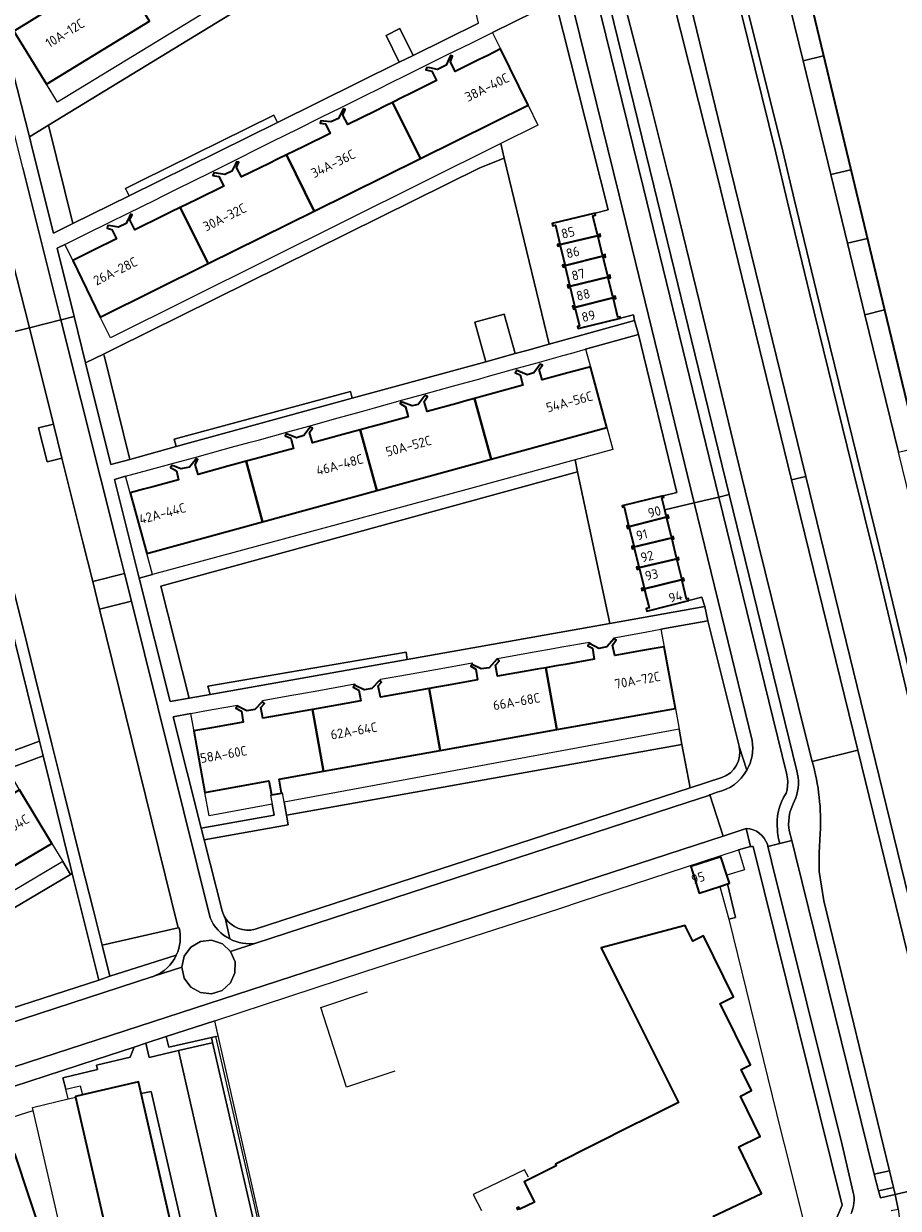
# Model space of a CAD drawing. Extents: x 150256 to 156914, y 461459 to 469481.
# Tile 390 of 656: x 156053 to 156177, y 463588 to 463755. Entities that reach past the tile are written whole.
import ezdxf
from ezdxf.enums import TextEntityAlignment as Align

# ---------------------------------------------------------------- set-up
doc = ezdxf.new("R2010")
doc.units = 0
doc.header["$LTSCALE"] = 0.75
for name, color, linetype, lineweight in [('B-RO-GK-BESCHOEIING-G', 251, 'GK-BESCHOEIING', 35), ('B-RO-GR-BEPLANTING_CULTUUR_BODEMBEDEKKER-GV', 251, 'CONTINUOUS', 18), ('B-RO-GR-BEPLANTING_CULTUUR_HEESTERS-GV', 251, 'CONTINUOUS', 18), ('B-RO-GR-GROENVOORZIENING-GV', 251, 'CONTINUOUS', 18), ('B-RO-GR-HAAG-GV', 251, 'CONTINUOUS', 13), ('B-RO-IE-TERREINAFSCHEIDING_KUNSTMATIG_HEKWERK-G', 251, 'IE-TERREINAFSCHEIDING-KUNSTMATIG', 18), ('B-RO-OG-BEBOUWING-GV', 6, 'CONTINUOUS', 35), ('B-RO-OG-BEBOUWING-T18', 1, 'CONTINUOUS', 18), ('B-RO-OG-TERREIN_CULTUURSCHEIDING-GV', 251, 'CONTINUOUS', 18), ('B-RO-OG-WATER_KANAAL-GV', 251, 'CONTINUOUS', 18), ('B-RO-OG-WATER_SLOOT-GV', 251, 'CONTINUOUS', 18), ('B-RO-VH-VERHARDING_ASFALT-GV', 251, 'CONTINUOUS', 18), ('B-RO-VH-VERHARDING_BETONSTRAATSTEEN-GV', 251, 'CONTINUOUS', 18), ('B-RO-VH-VERHARDING_HALFVERHARDING_GRIND-GV', 251, 'CONTINUOUS', 18), ('B-RO-VH-VERHARDING_TEGEL-GV', 251, 'CONTINUOUS', 18)]:
    doc.layers.add(name, color=color, linetype=linetype, lineweight=lineweight)
doc.styles.add('NLCS-ISO-M200-T18', font='NLCS-ISO.ttf', dxfattribs={"height": 360})
doc.linetypes.add('GK-BESCHOEIING', pattern='A,30,-5,[1,NLCS.SHX,S=1,R=0,X=0,Y=0],-5', length=40)
doc.linetypes.add('IE-TERREINAFSCHEIDING-KUNSTMATIG', pattern='A,4,[82,NLCS.SHX,S=0.75,R=90,X=0,Y=0],4,-2', length=10)

msp = doc.modelspace()

# ---------------------------------------------------------------- linework, layer by layer
at = {"layer": 'B-RO-GK-BESCHOEIING-G'}
for points in [[(156130.517, 463897.357), (156135.298, 463877.234), (156142.584, 463847.257), (156152.418, 463807.347), (156161.089, 463771.422), (156163.83, 463760.332), (156173.517, 463719.982)], [(156173.517, 463719.982), (156179.107, 463696.699)]]:
    msp.add_lwpolyline(points, dxfattribs=at)
at = {"layer": 'B-RO-GR-BEPLANTING_CULTUUR_BODEMBEDEKKER-GV'}
for points in [[(156120.459, 463738.406), (156120.961, 463736.329), (156127.317, 463710.038), (156139.367, 463713.391), (156139.233, 463714.197), (156137.392, 463713.724), (156131.402, 463712.279), (156131.342, 463712.525), (156131.594, 463712.583), (156131, 463715.074), (156130.73, 463715.006), (156130.683, 463715.197), (156130.634, 463715.397), (156130.907, 463715.463), (156130.288, 463718.063), (156129.994, 463717.993), (156129.952, 463718.163), (156129.903, 463718.363), (156130.199, 463718.433), (156129.586, 463721.005), (156129.27, 463720.93), (156129.235, 463721.073), (156129.196, 463721.229), (156129.514, 463721.307), (156128.873, 463723.994), (156128.534, 463723.915), (156128.506, 463724.03), (156128.476, 463724.154), (156128.816, 463724.236), (156128.186, 463726.878), (156127.826, 463726.789), (156127.746, 463727.115), (156133.794, 463728.563), (156135.644, 463729.038), (156128.204, 463758.512), (156119.297, 463754.111), (156119.359, 463753.986), (156120.387, 463751.905), (156120.449, 463751.78), (156124.341, 463743.847), (156125.724, 463741.029)], [(156059.974, 463727.107), (156056.543, 463741.002), (156053.835, 463739.357), (156054.282, 463737.589), (156057.22, 463725.747)], [(156143.452, 463688.614), (156145.362, 463689.081), (156139.924, 463711.385), (156132.45, 463709.311), (156132.485, 463709.186), (156133.101, 463706.963), (156133.136, 463706.838), (156135.475, 463698.275), (156136.33, 463695.143), (156130.969, 463693.681), (156131.325, 463692.003), (156135.88, 463670.548), (156149.317, 463672.934), (156148.892, 463674.262), (156147.072, 463673.803), (156141.117, 463672.301), (156141.034, 463672.655), (156141.44, 463672.751), (156140.806, 463675.307), (156140.434, 463675.218), (156140.405, 463675.342), (156140.373, 463675.48), (156140.74, 463675.57), (156140.07, 463678.275), (156139.737, 463678.197), (156139.702, 463678.345), (156139.663, 463678.511), (156139.992, 463678.587), (156139.35, 463681.177), (156139.055, 463681.107), (156139.017, 463681.271), (156138.977, 463681.44), (156139.267, 463681.51), (156138.636, 463684.055), (156138.38, 463683.99), (156138.344, 463684.144), (156138.298, 463684.343), (156138.549, 463684.408), (156137.896, 463687.038), (156137.679, 463686.985), (156137.631, 463687.191)], [(156064.299, 463708.633), (156061.773, 463707.382), (156065.337, 463693.012), (156068.036, 463693.753), (156064.392, 463708.446)], [(156071.252, 463677.484), (156069.361, 463676.972), (156073.74, 463659.513), (156076.405, 463659.986), (156072.429, 463675.836), (156131.325, 463692.003), (156130.969, 463693.681), (156115.679, 463689.513)], [(156069.361, 463676.972), (156071.252, 463677.484), (156070.445, 463680.424), (156068.078, 463689.017), (156068.044, 463689.142), (156067.472, 463691.231), (156067.438, 463691.356), (156065.861, 463690.925)], [(156049.135, 463666.492), (156043.015, 463662.887), (156043.729, 463661.135), (156047.794, 463651.154), (156055.262, 463653.894), (156051.774, 463668.047)], [(156077.086, 463655.369), (156077.063, 463655.494), (156076.632, 463657.816), (156074.157, 463657.369), (156078.118, 463641.621), (156088.434, 463643.461), (156088.163, 463644.981), (156079.248, 463643.333), (156078.648, 463646.672)], [(156055.769, 463651.834), (156050.671, 463649.963), (156050.745, 463649.838), (156052.346, 463647.133), (156052.42, 463647.008), (156052.428, 463647.013), (156057.007, 463639.46), (156058.568, 463636.873), (156059.654, 463635.072), (156059.893, 463635.213), (156059.653, 463636.179)]]:
    msp.add_lwpolyline(points, close=True, dxfattribs=at)
for points in [[(156154.161, 463653.167), (156154.156, 463653.188), (156149.756, 463670.93), (156143.092, 463669.732), (156143.55, 463667.266), (156145.171, 463658.539), (156145.714, 463655.616), (156146.084, 463653.42), (156147.253, 463647.324)], [(156147.253, 463647.324), (156151.708, 463648.774)], [(156006.522, 463601.576), (156006.956, 463601.718), (156006.194, 463604.047), (156012.615, 463607.253), (156059.654, 463635.072), (156058.568, 463636.873), (156006.776, 463606.106), (156005.195, 463608.818), (156002.982, 463612.617), (155998.843, 463610.198)]]:
    msp.add_lwpolyline(points, dxfattribs=at)
msp.add_lwpolyline([(156151.708, 463648.774, 0.3912201), (156154.161, 463653.167)], format="xyb", dxfattribs=at)
at = {"layer": 'B-RO-GR-BEPLANTING_CULTUUR_HEESTERS-GV'}
for points in [[(156051.636, 463754.303), (156050.353, 463756.471), (156049.702, 463756.123), (156050.939, 463750.805), (156053.835, 463739.357), (156056.543, 463741.002), (156112.643, 463775.25), (156112.138, 463777.401), (156057.823, 463744.243), (156056.251, 463746.799)], [(156059.977, 463721.873), (156059.915, 463721.998), (156058.856, 463724.138), (156057.752, 463723.592), (156060.143, 463713.953), (156061.773, 463707.382), (156064.299, 463708.633), (156066.021, 463709.486), (156117.493, 463734.986), (156120.961, 463736.329), (156120.459, 463738.406), (156065.277, 463710.918), (156063.846, 463713.877), (156059.983, 463721.86)], [(156089.844, 463645.292), (156090.173, 463643.446), (156146.084, 463653.42), (156145.714, 463655.616)]]:
    msp.add_lwpolyline(points, close=True, dxfattribs=at)
at = {"layer": 'B-RO-GR-GROENVOORZIENING-GV'}
for points in [[(156088.9, 463741.387), (156088.391, 463742.418), (156069.576, 463733.13), (156067.407, 463732.059), (156067.916, 463731.028)], [(156099.469, 463702.382), (156099.204, 463703.346), (156074.3, 463696.613), (156074.592, 463695.553)], [(156079.366, 463660.512), (156107.225, 463665.459), (156107.082, 463666.5), (156079.073, 463661.679)], [(156152.631, 463629.065), (156152.707, 463628.753), (156153.636, 463628.957), (156152.525, 463633.724), (156151.448, 463633.377)], [(156073.179, 463612.139), (156073.531, 463610.63), (156079.569, 463612.008), (156080.188, 463612.148), (156080.523, 463612.224), (156080.034, 463614.386)], [(156058.97, 463604.684), (156058.577, 463606.327), (156063.44, 463607.488), (156063.295, 463608.101), (156068.069, 463609.241), (156068.662, 463610.658), (156063.105, 463608.836), (156049.223, 463604.338), (156050.489, 463600.447), (156054.344, 463601.696), (156054.249, 463602.107), (156059.298, 463603.312)]]:
    msp.add_lwpolyline(points, close=True, dxfattribs=at)
at = {"layer": 'B-RO-GR-HAAG-GV'}
for points in [[(156088.9, 463741.387), (156088.391, 463742.418), (156069.576, 463733.13), (156067.407, 463732.059), (156067.916, 463731.028)], [(156099.469, 463702.382), (156099.204, 463703.346), (156074.3, 463696.613), (156074.592, 463695.553)], [(156107.225, 463665.459), (156107.082, 463666.5), (156079.073, 463661.679), (156079.366, 463660.512)], [(156152.631, 463629.065), (156152.707, 463628.753), (156153.636, 463628.957), (156152.525, 463633.724), (156151.448, 463633.377)], [(156073.179, 463612.139), (156073.531, 463610.63), (156079.569, 463612.008), (156080.188, 463612.148), (156080.523, 463612.224), (156080.034, 463614.386)], [(156058.97, 463604.684), (156058.577, 463606.327), (156063.44, 463607.488), (156063.295, 463608.101), (156068.069, 463609.241), (156068.662, 463610.658), (156063.105, 463608.836), (156049.223, 463604.338), (156050.489, 463600.447), (156054.344, 463601.696), (156054.249, 463602.107), (156059.298, 463603.312)]]:
    msp.add_lwpolyline(points, close=True, dxfattribs=at)
at = {"layer": 'B-RO-IE-TERREINAFSCHEIDING_KUNSTMATIG_HEKWERK-G'}
for points in [[(156104.43, 463580.543), (156104.234, 463580.881), (156088.701, 463576.068), (156080.034, 463614.386), (156101.239, 463621.333)], [(156105.505, 463607.234), (156098.671, 463604.983), (156095.051, 463616.248), (156101.625, 463618.476)], [(156059.298, 463603.312), (156060.376, 463603.57)], [(156065.621, 463552.81), (156054.249, 463602.107), (156059.298, 463603.312)], [(156124.404, 463592.261), (156123.845, 463593.314), (156116.548, 463589.792), (156117.743, 463587.563)]]:
    msp.add_lwpolyline(points, dxfattribs=at)
at = {"layer": 'B-RO-OG-BEBOUWING-GV'}
for points in [[(156056.251, 463746.799), (156070.811, 463755.688), (156066.23, 463763.193), (156065.01, 463762.451), (156063.936, 463761.797), (156060.246, 463759.551), (156059.431, 463760.833), (156059.667, 463761.656), (156059.363, 463761.723), (156059.211, 463761.286), (156058.873, 463760.312), (156057.734, 463759.599), (156056.63, 463759.707), (156056.199, 463759.749), (156056.078, 463759.383), (156056.923, 463759.267), (156057.706, 463758.012), (156054.566, 463756.093), (156053.437, 463755.403), (156051.636, 463754.303)], [(156120.449, 463751.78), (156118.634, 463750.88), (156117.421, 463750.278), (156114.037, 463748.601), (156113.348, 463749.954), (156113.661, 463750.752), (156113.365, 463750.847), (156113.185, 463750.454), (156112.743, 463749.489), (156111.541, 463748.887), (156110.441, 463749.102), (156110.027, 463749.183), (156109.872, 463748.829), (156110.702, 463748.634), (156111.362, 463747.311), (156107.693, 463745.486), (156106.51, 463744.897), (156105.172, 463744.231), (156109.103, 463736.298), (156124.341, 463743.847)], [(156105.172, 463744.231), (156104.078, 463743.687), (156102.801, 463743.052), (156098.853, 463741.087), (156098.164, 463742.44), (156098.477, 463743.238), (156098.181, 463743.333), (156098.035, 463743.022), (156097.529, 463741.946), (156096.448, 463741.46), (156095.445, 463741.583), (156095.022, 463741.636), (156094.956, 463741.31), (156095.669, 463741.207), (156096.357, 463739.824), (156092.628, 463737.999), (156091.357, 463737.377), (156090.164, 463736.793), (156094.094, 463728.862), (156109.103, 463736.298)], [(156090.164, 463736.793), (156088.917, 463736.183), (156087.733, 463735.604), (156083.821, 463733.689), (156083.102, 463735.043), (156083.443, 463735.752), (156083.117, 463735.817), (156083.022, 463735.628), (156082.466, 463734.519), (156081.445, 463734.033), (156080.301, 463734.208), (156079.9, 463734.27), (156079.774, 463733.886), (156080.605, 463733.751), (156081.324, 463732.397), (156077.514, 463730.519), (156076.33, 463729.936), (156075.155, 463729.357), (156079.084, 463721.426), (156094.094, 463728.862)], [(156063.846, 463713.877), (156079.084, 463721.426), (156075.155, 463729.357), (156073.893, 463728.735), (156072.734, 463728.163), (156068.757, 463726.203), (156068.009, 463727.617), (156068.38, 463728.325), (156068.114, 463728.419), (156067.977, 463728.111), (156067.523, 463727.09), (156066.441, 463726.575), (156065.279, 463726.78), (156064.927, 463726.842), (156064.829, 463726.427), (156065.482, 463726.266), (156066.141, 463724.913), (156062.916, 463723.323), (156061.757, 463722.751), (156059.977, 463721.873), (156059.983, 463721.86)], [(156128.506, 463724.03), (156134.545, 463725.465), (156134.511, 463725.606), (156134.157, 463725.521), (156133.502, 463728.183), (156133.865, 463728.272), (156133.794, 463728.563), (156127.746, 463727.115), (156127.826, 463726.789), (156128.186, 463726.878), (156128.816, 463724.236), (156128.476, 463724.154)], [(156135.25, 463722.559), (156135.217, 463722.696), (156134.873, 463722.612), (156134.227, 463725.239), (156134.58, 463725.322), (156134.545, 463725.465), (156128.506, 463724.03), (156128.534, 463723.915), (156128.873, 463723.994), (156129.514, 463721.307), (156129.196, 463721.229), (156129.235, 463721.073)], [(156135.96, 463719.63), (156135.921, 463719.793), (156135.584, 463719.713), (156134.954, 463722.282), (156135.297, 463722.364), (156135.25, 463722.559), (156129.235, 463721.073), (156129.27, 463720.93), (156129.586, 463721.005), (156130.199, 463718.433), (156129.903, 463718.363), (156129.952, 463718.163)], [(156135.96, 463719.63), (156129.952, 463718.163), (156129.994, 463717.993), (156130.288, 463718.063), (156130.907, 463715.463), (156130.634, 463715.397), (156130.683, 463715.197), (156136.672, 463716.695), (156136.636, 463716.843), (156136.306, 463716.763), (156135.671, 463719.356), (156136.007, 463719.436)], [(156136.672, 463716.695), (156130.683, 463715.197), (156130.73, 463715.006), (156131, 463715.074), (156131.594, 463712.583), (156131.342, 463712.525), (156131.402, 463712.279), (156137.392, 463713.724), (156137.347, 463713.911), (156137.023, 463713.837), (156136.389, 463716.427), (156136.717, 463716.51)], [(156119.112, 463693.783), (156135.475, 463698.275), (156133.136, 463706.838), (156131.221, 463706.321), (156129.934, 463705.973), (156126.34, 463705.002), (156125.922, 463706.469), (156126.35, 463707.086), (156126.055, 463707.211), (156125.828, 463706.906), (156125.138, 463705.978), (156124.18, 463705.728), (156122.868, 463706.271), (156122.673, 463706.352), (156122.487, 463705.999), (156123.226, 463705.687), (156123.586, 463704.25), (156119.473, 463703.113), (156118.139, 463702.744), (156116.758, 463702.362)], [(156109.642, 463702.623), (156108.791, 463701.524), (156107.923, 463701.302), (156106.68, 463701.774), (156106.356, 463701.898), (156106.232, 463701.632), (156106.998, 463701.201), (156107.358, 463699.764), (156103.215, 463698.637), (156101.937, 463698.289), (156100.606, 463697.927), (156102.96, 463689.35), (156119.112, 463693.783), (156116.758, 463702.362), (156115.545, 463702.027), (156114.257, 463701.671), (156110.083, 463700.517), (156109.663, 463701.924), (156110.093, 463702.631), (156109.768, 463702.786)], [(156093.406, 463698.128), (156092.625, 463697.127), (156091.576, 463696.819), (156090.432, 463697.281), (156090.187, 463697.381), (156090.003, 463697.087), (156090.8, 463696.744), (156091.16, 463695.308), (156086.974, 463694.166), (156085.739, 463693.829), (156084.457, 463693.479), (156086.808, 463684.916), (156102.96, 463689.35), (156100.606, 463697.927), (156099.346, 463697.584), (156098.156, 463697.26), (156093.856, 463696.09), (156093.437, 463697.558), (156093.835, 463698.146), (156093.54, 463698.3)], [(156084.457, 463693.479), (156083.103, 463693.11), (156081.895, 463692.781), (156077.688, 463691.633), (156077.268, 463693.041), (156077.638, 463693.719), (156077.402, 463693.843), (156077.291, 463693.705), (156076.457, 463692.669), (156075.26, 463692.394), (156074.298, 463692.773), (156073.989, 463692.895), (156073.775, 463692.601), (156074.63, 463692.138), (156074.903, 463690.852), (156071.277, 463689.877), (156069.981, 463689.529), (156068.078, 463689.017), (156070.445, 463680.424), (156086.808, 463684.916)], [(156143.452, 463688.614), (156137.631, 463687.191), (156137.679, 463686.985), (156137.896, 463687.038), (156138.549, 463684.408), (156138.298, 463684.343), (156138.344, 463684.144), (156144.17, 463685.674), (156144.126, 463685.855), (156143.873, 463685.79), (156143.675, 463686.603), (156143.252, 463688.336), (156143.505, 463688.397)], [(156144.17, 463685.674), (156138.344, 463684.144), (156138.38, 463683.99), (156138.636, 463684.055), (156139.267, 463681.51), (156138.977, 463681.44), (156139.017, 463681.271), (156144.893, 463682.721), (156144.859, 463682.859), (156144.603, 463682.798), (156143.967, 463685.407), (156144.22, 463685.471)], [(156139.017, 463681.271), (156139.055, 463681.107), (156139.35, 463681.177), (156139.992, 463678.587), (156139.663, 463678.511), (156139.702, 463678.345), (156145.619, 463679.748), (156145.587, 463679.879), (156145.33, 463679.82), (156144.689, 463682.446), (156144.945, 463682.507), (156144.893, 463682.721)], [(156145.619, 463679.748), (156139.702, 463678.345), (156139.737, 463678.197), (156140.07, 463678.275), (156140.74, 463675.57), (156140.373, 463675.48), (156140.405, 463675.342), (156146.336, 463676.811), (156146.304, 463676.943), (156146.048, 463676.88), (156145.403, 463679.522), (156145.659, 463679.582)], [(156147.072, 463673.803), (156147.008, 463674.065), (156146.75, 463674.004), (156146.123, 463676.572), (156146.38, 463676.633), (156146.336, 463676.811), (156140.405, 463675.342), (156140.434, 463675.218), (156140.806, 463675.307), (156141.44, 463672.751), (156141.034, 463672.655), (156141.117, 463672.301)], [(156145.171, 463658.539), (156143.55, 463667.266), (156141.612, 463666.922), (156140.244, 463666.679), (156136.587, 463666.029), (156136.258, 463667.494), (156136.808, 463668.229), (156136.485, 463668.412), (156135.449, 463667.242), (156134.313, 463667.025), (156133.001, 463667.698), (156132.801, 463667.382), (156133.45, 463667.042), (156133.688, 463665.488), (156129.574, 463664.77), (156128.303, 463664.548), (156126.839, 463664.293), (156128.399, 463655.547)], [(156126.839, 463664.293), (156125.61, 463664.078), (156124.282, 463663.846), (156120.002, 463663.099), (156119.734, 463664.652), (156120.221, 463665.209), (156120.037, 463665.443), (156119.959, 463665.542), (156118.833, 463664.282), (156117.698, 463664.125), (156116.443, 463664.768), (156116.246, 463664.51), (156116.953, 463664.08), (156117.162, 463662.557), (156113.011, 463661.816), (156111.677, 463661.578), (156110.351, 463661.341), (156111.91, 463652.605), (156128.399, 463655.547)], [(156110.351, 463661.341), (156109.033, 463661.106), (156107.716, 463660.871), (156103.445, 463660.108), (156103.118, 463661.723), (156103.605, 463662.25), (156103.515, 463662.322), (156103.341, 463662.463), (156102.248, 463661.352), (156101.172, 463661.164), (156099.865, 463661.766), (156099.755, 463661.817), (156099.601, 463661.552), (156100.397, 463661.119), (156100.665, 463659.595), (156096.495, 463658.858), (156095.19, 463658.627), (156093.863, 463658.392), (156095.42, 463649.664), (156111.91, 463652.605)], [(156078.648, 463646.672), (156087.695, 463648.286), (156088.048, 463646.307), (156089.495, 463646.565), (156089.142, 463648.544), (156095.42, 463649.664), (156093.863, 463658.392), (156092.482, 463658.148), (156091.159, 463657.915), (156086.829, 463657.149), (156086.531, 463658.673), (156087.048, 463659.229), (156086.832, 463659.408), (156086.754, 463659.473), (156085.691, 463658.392), (156084.555, 463658.175), (156083.243, 463658.848), (156083.014, 463658.562), (156083.811, 463658.159), (156084.048, 463656.576), (156080.387, 463655.941), (156079.065, 463655.712), (156077.086, 463655.369)], [(156052.42, 463647.008), (156050.916, 463646.118), (156049.759, 463645.433), (156046.451, 463643.474), (156045.758, 463644.619), (156045.891, 463645.39), (156045.594, 463645.396), (156044.945, 463644.187), (156044.132, 463643.697), (156042.963, 463643.791), (156042.675, 463643.814), (156042.549, 463643.459), (156043.35, 463643.295), (156044.102, 463642.119), (156040.382, 463639.924), (156039.266, 463639.266), (156037.777, 463638.387), (156042.374, 463630.806), (156057.007, 463639.46), (156052.428, 463647.013)], [(156152.441, 463634.968), (156151.605, 463637.559), (156147.325, 463636.179), (156148.532, 463632.437), (156151.448, 463633.377), (156152.525, 463633.724), (156152.812, 463633.817)], [(156084.381, 463539.587), (156069.622, 463604.066), (156069.242, 463605.724), (156061.316, 463603.91), (156060.331, 463603.684), (156060.358, 463603.566), (156075.428, 463537.714), (156075.476, 463537.503), (156076.16, 463537.66), (156084.39, 463539.548)]]:
    msp.add_lwpolyline(points, close=True, dxfattribs=at)
for points in [[(156150.437, 463586.675), (156157.316, 463589.962), (156156, 463592.658), (156154.112, 463596.526), (156156.993, 463597.944), (156157.163, 463598.027), (156154.354, 463603.734), (156155.933, 463604.511), (156154.463, 463607.499), (156155.772, 463608.143), (156151.502, 463616.819), (156153.395, 463617.751), (156149.138, 463626.4), (156147.613, 463625.65), (156146.654, 463627.598), (156146.544, 463627.821), (156134.659, 463624.68), (156134.67, 463624.657), (156137.725, 463618.547), (156145.589, 463602.82), (156140.71, 463600.381), (156139.135, 463599.593), (156128.189, 463594.12), (156128.314, 463593.869), (156126.21, 463592.817), (156124.55, 463591.987), (156123.79, 463591.607), (156125.221, 463588.746), (156123.165, 463587.718), (156123.021, 463588.004), (156122.735, 463587.861), (156122.878, 463587.575)], [(156047.505, 463580.307), (156055.91, 463583.055), (156051.772, 463595.585)]]:
    msp.add_lwpolyline(points, dxfattribs=at)
at = {"layer": 'B-RO-OG-TERREIN_CULTUURSCHEIDING-GV'}
for points in [[(156164.5, 463651.039), (156163.446, 463655.146), (156155.041, 463689.306), (156153.659, 463694.922), (156149.105, 463713.854), (156144.323, 463733.391), (156144.249, 463733.635), (156141.713, 463743.645), (156139.15, 463753.648), (156136.12, 463765.341), (156134.232, 463772.522), (156132.286, 463779.795), (156129.448, 463789.917), (156125.648, 463803.684), (156125.206, 463805.271), (156120.499, 463822.148), (156114.93, 463841.566), (156109.753, 463859.125), (156106.453, 463870.176), (156105.294, 463874.039)], [(156135.306, 463760.17), (156142.1, 463732.438), (156152.759, 463688.764), (156156.704, 463672.602), (156162.345, 463649.718)], [(156155.421, 463757.191), (156160.344, 463737.32), (156161.981, 463730.339), (156165.09, 463717.482), (156174.648, 463678.687), (156179.424, 463658.781), (156194.401, 463597.638), (156195.549, 463597.945), (156195.313, 463598.935), (156199.727, 463600.26), (156191.686, 463633.331), (156189.311, 463643.048), (156187.249, 463651.462), (156184.869, 463661.175), (156182.493, 463670.891), (156181.263, 463676), (156178.917, 463685.724), (156176.715, 463694.771), (156176.685, 463694.763), (156171.955, 463714.196), (156169.495, 463724.303), (156167.13, 463734.017), (156163.226, 463750.103), (156160.73, 463760.309)], [(156154.45, 463756.952), (156159.372, 463737.086), (156161.008, 463730.107), (156164.119, 463717.245), (156170.117, 463692.898), (156173.676, 463678.451), (156178.452, 463658.545), (156193.435, 463597.379), (156194.401, 463597.638), (156179.424, 463658.781), (156174.648, 463678.687), (156165.09, 463717.482), (156161.981, 463730.339), (156160.344, 463737.32), (156155.421, 463757.191)], [(156085.75, 463627.31), (156147.253, 463647.324), (156146.084, 463653.42), (156090.173, 463643.446)], [(156162.191, 463645.905), (156161.822, 463645.063)], [(156090.173, 463643.446), (156090.421, 463642.058), (156078.541, 463639.939), (156081.067, 463629.899)], [(156161.292, 463641.097), (156161.598, 463639.861), (156162.122, 463637.746), (156173.283, 463592.66), (156175.444, 463593.169), (156166.161, 463631.331), (156165.505, 463635.469), (156165.47, 463638.115), (156165.625, 463640.848)], [(156155.796, 463639.003), (156155.243, 463638.894), (156154.099, 463638.52), (156154.944, 463635.736), (156152.441, 463634.968), (156152.812, 463633.817), (156152.525, 463633.724), (156153.636, 463628.957), (156152.707, 463628.753), (156160.056, 463598.763), (156161.006, 463595.102), (156163.508, 463585.03)], [(156166.703, 463583.605), (156168.728, 463588.318), (156156.155, 463639.01)], [(156074.982, 463627.533), (156074.852, 463627.504), (156064.096, 463625.077), (156065.196, 463620.66), (156074.603, 463623.646)]]:
    msp.add_lwpolyline(points, dxfattribs=at)
for points in [[(156056.543, 463741.002), (156059.974, 463727.107), (156067.916, 463731.028), (156067.407, 463732.059), (156069.576, 463733.13), (156088.391, 463742.418), (156088.9, 463741.387), (156106.129, 463749.893), (156104.248, 463753.703), (156106.221, 463754.677), (156108.102, 463750.866), (156112.758, 463753.165), (156117.304, 463755.414), (156112.643, 463775.25)], [(156120.961, 463736.329), (156117.493, 463734.986), (156066.021, 463709.486), (156064.299, 463708.633), (156064.392, 463708.446), (156068.036, 463693.753), (156074.592, 463695.553), (156074.3, 463696.613), (156099.204, 463703.346), (156099.469, 463702.382), (156118.353, 463707.565), (156116.818, 463713.159), (156120.965, 463714.297), (156122.5, 463708.704), (156124.162, 463709.16), (156127.317, 463710.038)], [(156131.325, 463692.003), (156072.429, 463675.836), (156076.405, 463659.986), (156079.366, 463660.512), (156079.073, 463661.679), (156107.082, 463666.5), (156107.225, 463665.459), (156135.88, 463670.548)], [(156012.615, 463607.253), (156006.194, 463604.047), (156006.956, 463601.718), (156013.704, 463603.927), (156033.37, 463610.366), (156043.204, 463613.536), (156063.637, 463620.124), (156059.893, 463635.213), (156059.654, 463635.072)]]:
    msp.add_lwpolyline(points, close=True, dxfattribs=at)
for points in [[(156165.625, 463640.848, 0.0837103), (156164.5, 463651.039)], [(156162.345, 463649.718, -0.1426596), (156162.191, 463645.905)], [(156161.822, 463645.063, 0.1684559), (156161.292, 463641.097)], [(156156.155, 463639.01, 0.0306835), (156155.796, 463639.003)], [(156081.067, 463629.899, 0.0732766), (156081.526, 463628.915)], [(156081.526, 463628.915, 0.3254846), (156085.75, 463627.31)], [(156074.603, 463623.646, 0.1726161), (156074.982, 463627.533)]]:
    msp.add_lwpolyline(points, format="xyb", dxfattribs=at)
at = {"layer": 'B-RO-OG-WATER_KANAAL-GV'}
for points in [[(156130.516, 463897.358), (156135.298, 463877.234), (156137.394, 463868.61), (156142.255, 463848.61), (156142.584, 463847.257), (156146.532, 463831.234), (156152.418, 463807.347), (156153.84, 463801.454), (156155.329, 463795.287), (156157.603, 463785.865), (156159.028, 463779.961), (156161.089, 463771.422), (156163.83, 463760.332), (156166.117, 463750.807)], [(156166.117, 463750.807), (156169.981, 463734.713), (156172.314, 463724.996), (156173.517, 463719.982), (156174.743, 463714.874), (156179.107, 463696.699), (156179.416, 463695.431), (156180.43, 463691.278), (156181.625, 463686.384), (156183.996, 463676.668), (156184.883, 463673.032), (156185.242, 463671.561), (156187.613, 463661.846), (156189.984, 463652.131), (156191.093, 463647.59), (156192.039, 463643.712), (156192.588, 463641.462), (156194.44, 463634.005), (156199.011, 463615.593), (156201.873, 463603.71), (156202.67, 463600.601)]]:
    msp.add_lwpolyline(points, dxfattribs=at)
at = {"layer": 'B-RO-OG-WATER_SLOOT-GV'}
for points in [[(156163.226, 463750.103), (156166.117, 463750.807), (156163.83, 463760.332), (156161.089, 463771.422), (156159.028, 463779.961), (156156.113, 463779.248), (156156.064, 463779.236), (156160.73, 463760.309)], [(156169.981, 463734.713), (156166.117, 463750.807), (156163.226, 463750.103), (156167.13, 463734.017)], [(156169.495, 463724.303), (156172.314, 463724.996), (156169.981, 463734.713), (156167.13, 463734.017)], [(156169.495, 463724.303), (156171.955, 463714.196), (156174.743, 463714.874), (156173.517, 463719.982), (156172.314, 463724.996)], [(156176.715, 463694.771), (156179.416, 463695.431), (156179.107, 463696.699), (156174.743, 463714.874), (156171.955, 463714.196), (156176.685, 463694.763)]]:
    msp.add_lwpolyline(points, close=True, dxfattribs=at)
at = {"layer": 'B-RO-VH-VERHARDING_ASFALT-GV'}
for points in [[(156163.591, 463691.342), (156186.915, 463595.883), (156187.466, 463593.553), (156187.69, 463592.592), (156194.316, 463594.136), (156194.196, 463594.662), (156193.435, 463597.379), (156178.452, 463658.545), (156173.676, 463678.451), (156170.117, 463692.898), (156164.119, 463717.245), (156161.008, 463730.107), (156159.372, 463737.086), (156154.45, 463756.952), (156148.342, 463781.911), (156141.823, 463780.512)], [(156142.104, 463779.366), (156152.969, 463734.793), (156163.591, 463691.342)], [(156136.12, 463765.341), (156139.15, 463753.648), (156141.713, 463743.645), (156144.249, 463733.635), (156144.323, 463733.391), (156149.105, 463713.854), (156153.659, 463694.922), (156155.041, 463689.306), (156163.446, 463655.146), (156164.5, 463651.039), (156170.957, 463652.62), (156161.591, 463690.866), (156151.013, 463734.069), (156147.11, 463749.566), (156145.886, 463754.429), (156144.639, 463759.286)], [(156079.373, 463628.917), (156068.246, 463673.718), (156063.736, 463672.587), (156074.852, 463627.504), (156074.982, 463627.533)], [(156176.017, 463590.803), (156176.243, 463589.825), (156185.79, 463592.089), (156185.546, 463593.087), (156184.964, 463595.419), (156170.957, 463652.62), (156164.5, 463651.039)], [(156045.68, 463605.906), (156151.915, 463640.487), (156150.026, 463646.296), (156149.888, 463646.245), (156146.815, 463645.246), (156085.847, 463625.323), (156082.28, 463624.169), (156082.902, 463622.729), (156082.893, 463621.155), (156082.244, 463619.724), (156081.071, 463618.675), (156079.573, 463618.195), (156078.009, 463618.355), (156076.649, 463619.142), (156075.72, 463620.409), (156075.382, 463621.946), (156071.401, 463620.668), (156071.305, 463620.637)], [(156165.625, 463640.848), (156165.47, 463638.115), (156165.505, 463635.469), (156166.161, 463631.331), (156175.444, 463593.169), (156176.017, 463590.803)], [(156071.401, 463620.668), (156075.382, 463621.946), (156075.702, 463623.502), (156076.636, 463624.791), (156078.013, 463625.586), (156079.596, 463625.746), (156081.107, 463625.244), (156082.28, 463624.169), (156085.847, 463625.323)], [(156071.122, 463620.569), (156043.804, 463611.684), (156036.807, 463609.407), (156006.014, 463599.303)], [(156187.341, 463585.715), (156186.355, 463589.769), (156185.79, 463592.089), (156176.243, 463589.825), (156176.631, 463587.736), (156176.951, 463585.496), (156176.366, 463582.3), (156176.361, 463582.288), (156176.346, 463582.26), (156176.267, 463582.188), (156175.76, 463581.057), (156175.098, 463579.844), (156174.293, 463578.524), (156173.434, 463577.302), (156173.426, 463577.239), (156173.025, 463576.805), (156173.017, 463576.798), (156172.476, 463576.217), (156171.902, 463575.653), (156171.227, 463575.035), (156170.622, 463574.536), (156170.599, 463574.506), (156170.568, 463574.481), (156169.222, 463573.679)]]:
    msp.add_lwpolyline(points, dxfattribs=at)
for points in [[(156047.08, 463738.579), (156047.099, 463738.583), (156053.831, 463712.373), (156058.293, 463713.491), (156052.909, 463734.974), (156050.653, 463744.089), (156045.976, 463743.022)], [(156067.282, 463677.6), (156066.712, 463679.899), (156058.293, 463713.491), (156053.831, 463712.373), (156057.237, 463698.734), (156058.435, 463693.938), (156061.36, 463682.226), (156062.779, 463676.471)], [(156062.779, 463676.471), (156063.736, 463672.587), (156068.246, 463673.718), (156067.282, 463677.6)]]:
    msp.add_lwpolyline(points, close=True, dxfattribs=at)
for points in [[(156164.5, 463651.039, -0.0837103), (156165.625, 463640.848)], [(156082.18, 463625.936, -0.1731266), (156079.373, 463628.917)], [(156074.982, 463627.533, -0.1726161), (156074.603, 463623.646)], [(156085.847, 463625.323, -0.1562237), (156082.18, 463625.936)], [(156074.603, 463623.646, -0.1941777), (156071.401, 463620.668)], [(156071.305, 463620.637, -0.034162), (156071.122, 463620.569)]]:
    msp.add_lwpolyline(points, format="xyb", dxfattribs=at)
at = {"layer": 'B-RO-VH-VERHARDING_BETONSTRAATSTEEN-GV'}
for points in [[(156131.703, 463807.071), (156131.822, 463806.642), (156135.797, 463792.338), (156136.372, 463790.249), (156138.003, 463784.245), (156140.546, 463774.764), (156143.289, 463764.441), (156144.639, 463759.286), (156145.886, 463754.429), (156147.11, 463749.566), (156151.013, 463734.069), (156161.591, 463690.866), (156163.591, 463691.342), (156152.969, 463734.793), (156142.104, 463779.366)], [(156121.991, 463804.382), (156123.102, 463800.458), (156127.449, 463784.729), (156129.062, 463778.724), (156130.293, 463774.009), (156131.502, 463769.284), (156140.64, 463732.08), (156151.298, 463688.418), (156152.759, 463688.764), (156142.1, 463732.438), (156135.306, 463760.17)], [(156160.818, 463646.542), (156160.938, 463647.013), (156161.031, 463647.662), (156161.045, 463648.16), (156161.018, 463648.622), (156160.889, 463649.36), (156155.249, 463672.244), (156151.298, 463688.418), (156147.813, 463687.586), (156156.01, 463653.993)], [(156162.345, 463649.718), (156156.704, 463672.602), (156152.759, 463688.764), (156151.298, 463688.418), (156155.249, 463672.244), (156160.889, 463649.36), (156161.018, 463648.622), (156161.045, 463648.16), (156161.031, 463647.662), (156160.938, 463647.013), (156160.818, 463646.542)], [(156151.069, 463646.681), (156150.026, 463646.296), (156151.915, 463640.487), (156155.182, 463641.55)], [(156161.822, 463645.063), (156162.191, 463645.905)], [(156159.743, 463640.079), (156159.928, 463639.448), (156161.598, 463639.861), (156161.292, 463641.097)], [(156158.163, 463639.327), (156158.236, 463639.03), (156159.928, 463639.448), (156159.743, 463640.079)], [(156083.267, 463573.582), (156074.933, 463610.154), (156070.749, 463609.194), (156070.284, 463611.19), (156068.662, 463610.658), (156068.069, 463609.241), (156063.295, 463608.101), (156063.44, 463607.488), (156058.577, 463606.327), (156058.97, 463604.684), (156061.018, 463605.155), (156061.316, 463603.91), (156069.242, 463605.724), (156069.622, 463604.066), (156071.067, 463604.395), (156085.796, 463540.173)]]:
    msp.add_lwpolyline(points, dxfattribs=at)
for points in [[(156118.396, 463803.389), (156119.58, 463799.197), (156122.653, 463788.14), (156126.82, 463773.221), (156137.2, 463731.086), (156147.813, 463687.586), (156151.298, 463688.418), (156140.64, 463732.08), (156131.502, 463769.284), (156130.293, 463774.009), (156129.062, 463778.724), (156127.449, 463784.729), (156123.102, 463800.458), (156121.991, 463804.382), (156118.533, 463803.427)], [(156043.018, 463709.671), (156053.831, 463712.373), (156047.099, 463738.583), (156047.08, 463738.579), (156040.14, 463736.81), (156036.37, 463735.86), (156036.262, 463735.833), (156036.312, 463735.637), (156038.049, 463728.878), (156042.286, 463712.599)], [(156063.736, 463672.587), (156062.779, 463676.471), (156061.36, 463682.226), (156058.435, 463693.938), (156056.362, 463693.42), (156055.103, 463698.201), (156057.237, 463698.734), (156053.831, 463712.373), (156043.018, 463709.671), (156044.731, 463702.818), (156046.435, 463695.998), (156048.865, 463686.239), (156050.521, 463679.587), (156052.938, 463669.882), (156054.66, 463662.968), (156057.025, 463653.472), (156058.761, 463646.5), (156061.172, 463636.819), (156062.83, 463630.159), (156064.096, 463625.077), (156074.852, 463627.504)], [(156058.435, 463693.938), (156057.237, 463698.734), (156055.103, 463698.201), (156056.362, 463693.42)], [(156186.915, 463595.883), (156163.591, 463691.342), (156161.591, 463690.866), (156170.957, 463652.62), (156184.964, 463595.419)], [(156075.382, 463621.946), (156075.72, 463620.409), (156076.649, 463619.142), (156078.009, 463618.355), (156079.573, 463618.195), (156081.071, 463618.675), (156082.244, 463619.724), (156082.893, 463621.155), (156082.902, 463622.729), (156082.28, 463624.169), (156081.107, 463625.244), (156079.596, 463625.746), (156078.013, 463625.586), (156076.636, 463624.791), (156075.702, 463623.502)], [(156087.805, 463576.095), (156079.735, 463611.284), (156079.665, 463611.267), (156074.933, 463610.154), (156083.267, 463573.582), (156088.123, 463574.675), (156088.036, 463575.062)], [(156176.243, 463589.825), (156176.017, 463590.803), (156173.893, 463590.324), (156174.159, 463589.346)]]:
    msp.add_lwpolyline(points, close=True, dxfattribs=at)
for points in [[(156156.01, 463653.993, -0.1705467), (156155.258, 463649.795)], [(156155.258, 463649.795, -0.2115485), (156151.069, 463646.681)], [(156162.191, 463645.905, 0.1426596), (156162.345, 463649.718)], [(156159.577, 463641.322, -0.1753075), (156160.818, 463646.542)], [(156160.818, 463646.542, 0.1753075), (156159.577, 463641.322)], [(156161.292, 463641.097, -0.1684559), (156161.822, 463645.063)], [(156155.182, 463641.55, -0.3116763), (156158.163, 463639.327)], [(156159.743, 463640.079, -0.0080096), (156159.577, 463641.322)], [(156159.577, 463641.322, 0.0080096), (156159.743, 463640.079)]]:
    msp.add_lwpolyline(points, format="xyb", dxfattribs=at)
at = {"layer": 'B-RO-VH-VERHARDING_HALFVERHARDING_GRIND-GV'}
msp.add_lwpolyline([(156122.5, 463708.704), (156120.965, 463714.297), (156116.818, 463713.159), (156118.353, 463707.565)], close=True, dxfattribs=at)
at = {"layer": 'B-RO-VH-VERHARDING_TEGEL-GV'}
for points in [[(156128.204, 463758.512), (156135.644, 463729.038), (156133.794, 463728.563), (156133.865, 463728.272), (156133.502, 463728.183), (156134.157, 463725.521), (156134.511, 463725.606), (156134.545, 463725.465), (156134.58, 463725.322), (156134.227, 463725.239), (156134.873, 463722.612), (156135.217, 463722.696), (156135.25, 463722.559), (156135.297, 463722.364), (156134.954, 463722.282), (156135.584, 463719.713), (156135.921, 463719.793), (156135.96, 463719.63), (156136.007, 463719.436), (156135.671, 463719.356), (156136.306, 463716.763), (156136.636, 463716.843), (156136.672, 463716.695), (156136.717, 463716.51), (156136.389, 463716.427), (156137.023, 463713.837), (156137.347, 463713.911), (156137.392, 463713.724), (156139.233, 463714.197), (156139.367, 463713.391), (156139.924, 463711.385), (156145.362, 463689.081), (156143.452, 463688.614), (156143.505, 463688.397), (156143.252, 463688.336), (156143.675, 463686.603), (156147.813, 463687.586), (156137.2, 463731.086), (156126.82, 463773.221)], [(156052.909, 463734.974), (156058.293, 463713.491), (156058.32, 463713.498), (156060.143, 463713.953), (156057.752, 463723.592), (156058.856, 463724.138), (156060.62, 463725.012), (156061.779, 463725.585), (156065.085, 463727.221), (156067.784, 463728.557), (156071.555, 463730.423), (156072.761, 463731.02), (156075.303, 463732.277), (156076.39, 463732.815), (156080.111, 463734.663), (156082.829, 463736.017), (156086.573, 463737.882), (156087.876, 463738.532), (156090.267, 463739.723), (156091.543, 463740.359), (156095.168, 463742.165), (156097.803, 463743.475), (156101.595, 463745.363), (156102.931, 463746.024), (156105.342, 463747.217), (156106.512, 463747.795), (156110.214, 463749.627), (156112.947, 463750.979), (156116.302, 463752.583), (156117.489, 463753.218), (156119.297, 463754.111), (156128.204, 463758.512)], [(156117.304, 463755.414), (156112.758, 463753.165), (156108.102, 463750.866), (156106.129, 463749.893), (156088.9, 463741.387), (156067.916, 463731.028), (156059.974, 463727.107), (156057.22, 463725.747), (156054.282, 463737.589), (156053.835, 463739.357), (156050.939, 463750.805), (156049.702, 463756.123)], [(156060.143, 463713.953), (156058.32, 463713.498), (156058.293, 463713.491), (156066.712, 463679.899), (156067.282, 463677.6), (156068.246, 463673.718), (156079.373, 463628.917)], [(156081.067, 463629.899), (156078.541, 463639.939), (156078.118, 463641.621), (156074.157, 463657.369), (156076.632, 463657.816), (156078.633, 463658.177), (156079.972, 463658.419), (156083.242, 463659.009), (156083.243, 463658.848), (156084.555, 463658.175), (156085.691, 463658.392), (156086.754, 463659.473), (156086.832, 463659.408), (156086.782, 463659.649), (156090.673, 463660.351), (156092.069, 463660.604), (156094.736, 463661.085), (156096.035, 463661.32), (156099.822, 463662.004), (156099.865, 463661.766), (156101.172, 463661.164), (156102.248, 463661.352), (156103.341, 463662.463), (156103.515, 463662.322), (156103.465, 463662.662), (156107.281, 463663.351), (156108.604, 463663.586), (156111.238, 463664.053), (156112.566, 463664.289), (156116.441, 463664.976), (156116.443, 463664.768), (156117.698, 463664.125), (156118.833, 463664.282), (156119.959, 463665.542), (156120.037, 463665.443), (156120.03, 463665.609), (156123.883, 463666.289), (156125.183, 463666.521), (156127.867, 463667.001), (156129.114, 463667.224), (156132.995, 463667.918), (156133.001, 463667.698), (156134.313, 463667.025), (156135.449, 463667.242), (156136.485, 463668.412), (156136.432, 463668.536), (156139.841, 463669.148), (156141.1, 463669.374), (156143.092, 463669.732), (156149.756, 463670.93), (156149.317, 463672.934), (156135.88, 463670.548), (156107.225, 463665.459), (156079.366, 463660.512), (156076.405, 463659.986), (156073.74, 463659.513), (156069.361, 463676.972), (156065.861, 463690.925), (156067.438, 463691.356), (156069.362, 463691.882), (156070.597, 463692.22), (156074.198, 463693.206), (156077.205, 463694.028), (156081.225, 463695.128), (156082.421, 463695.455), (156085.041, 463696.172), (156086.342, 463696.528), (156090.374, 463697.636), (156093.326, 463698.444), (156093.323, 463698.454), (156097.481, 463699.608), (156098.726, 463699.953), (156101.288, 463700.664), (156102.607, 463701.03), (156106.633, 463702.147), (156109.577, 463702.964), (156113.636, 463704.09), (156114.889, 463704.438), (156117.495, 463705.161), (156118.748, 463705.509), (156122.774, 463706.626), (156125.635, 463707.42), (156129.244, 463708.421), (156130.511, 463708.773), (156132.45, 463709.311), (156139.924, 463711.385), (156139.367, 463713.391), (156127.317, 463710.038), (156124.162, 463709.16), (156122.5, 463708.704), (156118.353, 463707.565), (156099.469, 463702.382), (156074.592, 463695.553), (156068.036, 463693.753), (156065.337, 463693.012), (156061.773, 463707.382), (156060.143, 463713.953)], [(156156.01, 463653.993), (156147.813, 463687.586), (156143.675, 463686.603), (156143.873, 463685.79), (156144.126, 463685.855), (156144.17, 463685.674), (156144.22, 463685.471), (156143.967, 463685.407), (156144.603, 463682.798), (156144.859, 463682.859), (156144.893, 463682.721), (156144.945, 463682.507), (156144.689, 463682.446), (156145.33, 463679.82), (156145.587, 463679.879), (156145.619, 463679.748), (156145.659, 463679.582), (156145.403, 463679.522), (156146.048, 463676.88), (156146.304, 463676.943), (156146.336, 463676.811), (156146.38, 463676.633), (156146.123, 463676.572), (156146.75, 463674.004), (156147.008, 463674.065), (156147.072, 463673.803), (156148.892, 463674.262), (156149.317, 463672.934), (156149.756, 463670.93), (156154.156, 463653.188), (156154.161, 463653.167), (156155.258, 463649.795)], [(156050.671, 463649.963), (156055.769, 463651.834), (156055.262, 463653.894), (156047.794, 463651.154)], [(156155.258, 463649.795), (156154.161, 463653.167)], [(156151.708, 463648.774), (156147.253, 463647.324), (156085.75, 463627.31)], [(156085.847, 463625.323), (156146.815, 463645.246), (156149.888, 463646.245), (156150.026, 463646.296), (156151.069, 463646.681)], [(156151.915, 463640.487), (156045.68, 463605.906), (156008.123, 463593.68)], [(156008.222, 463591.011), (156008.686, 463591.202), (156012.882, 463592.562), (156046.295, 463603.389), (156046.476, 463603.449), (156049.223, 463604.338), (156063.105, 463608.836), (156068.662, 463610.658), (156070.284, 463611.19), (156073.179, 463612.139), (156080.034, 463614.386), (156101.239, 463621.333), (156128.806, 463630.266), (156131.733, 463631.221), (156154.099, 463638.52), (156155.243, 463638.894), (156155.796, 463639.003), (156155.182, 463641.55), (156151.915, 463640.487)], [(156155.182, 463641.55), (156155.796, 463639.003)], [(156156.155, 463639.01), (156168.728, 463588.318), (156166.703, 463583.605), (156165.855, 463581.632), (156164.608, 463582.18), (156164.42, 463582.263), (156163.442, 463580.096), (156163.809, 463579.923), (156164.665, 463580.157), (156165.089, 463579.976), (156156.37, 463576.326), (156153.967, 463568.88), (156150.637, 463567.241), (156150.539, 463567.193), (156148.375, 463566.138), (156139.815, 463561.966), (156126.609, 463555.529)], [(156170.309, 463590.096), (156168.715, 463596.818), (156158.762, 463636.913), (156158.738, 463637.001), (156158.236, 463639.03), (156158.163, 463639.327)], [(156175.685, 463587.567), (156176.631, 463587.736), (156176.243, 463589.825), (156174.159, 463589.346), (156173.893, 463590.324), (156173.283, 463592.66), (156162.122, 463637.746), (156161.598, 463639.861), (156159.928, 463639.448), (156158.236, 463639.03), (156158.738, 463637.001), (156158.762, 463636.913), (156168.715, 463596.818), (156170.309, 463590.096)], [(156082.18, 463625.936), (156081.526, 463628.915)], [(156081.526, 463628.915), (156082.18, 463625.936)], [(156074.603, 463623.646), (156065.196, 463620.66)], [(156006.014, 463599.303), (156036.807, 463609.407), (156043.804, 463611.684), (156071.122, 463620.569)], [(156065.196, 463620.66), (156063.637, 463620.124), (156043.204, 463613.536), (156033.37, 463610.366), (156013.704, 463603.927), (156006.956, 463601.718), (156006.522, 463601.576)], [(156071.305, 463620.637), (156071.401, 463620.668)]]:
    msp.add_lwpolyline(points, dxfattribs=at)
for points in [[(156108.102, 463750.866), (156106.221, 463754.677), (156104.248, 463753.703), (156106.129, 463749.893)], [(156043.018, 463709.671), (156041.528, 463709.298), (156044.127, 463698.9), (156047.263, 463686.353), (156047.795, 463684.192), (156051.774, 463668.047), (156055.262, 463653.894), (156055.769, 463651.834), (156059.653, 463636.179), (156059.893, 463635.213), (156063.637, 463620.124), (156065.196, 463620.66), (156064.096, 463625.077), (156062.83, 463630.159), (156061.172, 463636.819), (156058.761, 463646.5), (156057.025, 463653.472), (156054.66, 463662.968), (156052.938, 463669.882), (156050.521, 463679.587), (156048.865, 463686.239), (156046.435, 463695.998), (156044.731, 463702.818)], [(156088.048, 463646.307), (156087.93, 463646.286), (156088.163, 463644.981), (156088.434, 463643.461), (156078.118, 463641.621), (156078.541, 463639.939), (156090.421, 463642.058), (156090.173, 463643.446), (156089.844, 463645.292), (156089.613, 463646.586), (156089.495, 463646.565)], [(156074.933, 463610.154), (156079.665, 463611.267), (156079.735, 463611.284), (156079.569, 463612.008), (156073.531, 463610.63), (156073.179, 463612.139), (156070.284, 463611.19), (156070.749, 463609.194)], [(156079.735, 463611.284), (156087.805, 463576.095), (156088.417, 463576.26), (156080.188, 463612.148), (156079.569, 463612.008)], [(156084.381, 463539.587), (156085.849, 463539.933), (156085.796, 463540.173), (156071.067, 463604.395), (156069.622, 463604.066)], [(156176.017, 463590.803), (156175.444, 463593.169), (156173.283, 463592.66), (156173.893, 463590.324)]]:
    msp.add_lwpolyline(points, close=True, dxfattribs=at)
for points in [[(156155.258, 463649.795, 0.1705467), (156156.01, 463653.993)], [(156154.161, 463653.167, -0.3912201), (156151.708, 463648.774)], [(156151.069, 463646.681, 0.2115485), (156155.258, 463649.795)], [(156158.163, 463639.327, 0.3116763), (156155.182, 463641.55)], [(156155.796, 463639.003, -0.0306835), (156156.155, 463639.01)], [(156079.373, 463628.917, 0.1731266), (156082.18, 463625.936)], [(156081.526, 463628.915, -0.0732766), (156081.067, 463629.899)], [(156085.75, 463627.31, -0.3254846), (156081.526, 463628.915)], [(156082.18, 463625.936, 0.1562237), (156085.847, 463625.323)], [(156071.401, 463620.668, 0.1941777), (156074.603, 463623.646)], [(156071.122, 463620.569, 0.034162), (156071.305, 463620.637)], [(156170.309, 463590.096, -0.1576402), (156170.013, 463587.127)], [(156170.013, 463587.127, 0.1576402), (156170.309, 463590.096)]]:
    msp.add_lwpolyline(points, format="xyb", dxfattribs=at)

# ---------------------------------------------------------------- texts
at = {"layer": 'B-RO-OG-BEBOUWING-T18', "style": 'NLCS-ISO-M200-T18'}
for s, rotation, p in [('10A-12C', 31.4, (156058.859, 463754.029)), ('38A-40C', 26.4, (156118.521, 463746.359)), ('34A-36C', 26.1, (156096.771, 463735.573)), ('30A-32C', 26.2, (156081.429, 463727.989)), ('85', 13.8, (156129.966, 463725.811)), ('86', 13.8, (156130.651, 463723.031)), ('26A-28C', 26.2, (156065.984, 463720.376)), ('87', 13.8, (156131.423, 463719.888)), ('88', 13.8, (156132.121, 463717.037)), ('89', 13.8, (156132.86, 463714.019)), ('54A-56C', 15.1, (156130.179, 463701.896)), ('50A-52C', 15.2, (156107.436, 463695.64)), ('46A-48C', 15.2, (156097.704, 463692.992)), ('42A-44C', 15.1, (156072.638, 463686.101)), ('90', 13.9, (156142.191, 463686.338)), ('91', 13.7, (156140.414, 463683.092)), ('92', 13.7, (156141.159, 463680.041)), ('93', 13.7, (156141.793, 463677.442)), ('94', 13.9, (156145.168, 463674.336)), ('70A-72C', 10.1, (156139.802, 463662.538)), ('66A-68C', 9.9, (156122.706, 463659.51)), ('62A-64C', 10, (156099.709, 463655.364)), ('58A-60C', 9.8, (156081.284, 463652.037)), ('62A-64C', 30.7, (156050.748, 463641.37)), ('95', 17.9, (156148.363, 463634.58))]:
    msp.add_text(s, height=1.35, rotation=rotation, dxfattribs=at).set_placement(p, align=Align.MIDDLE)

doc.saveas('drawing.dxf')
